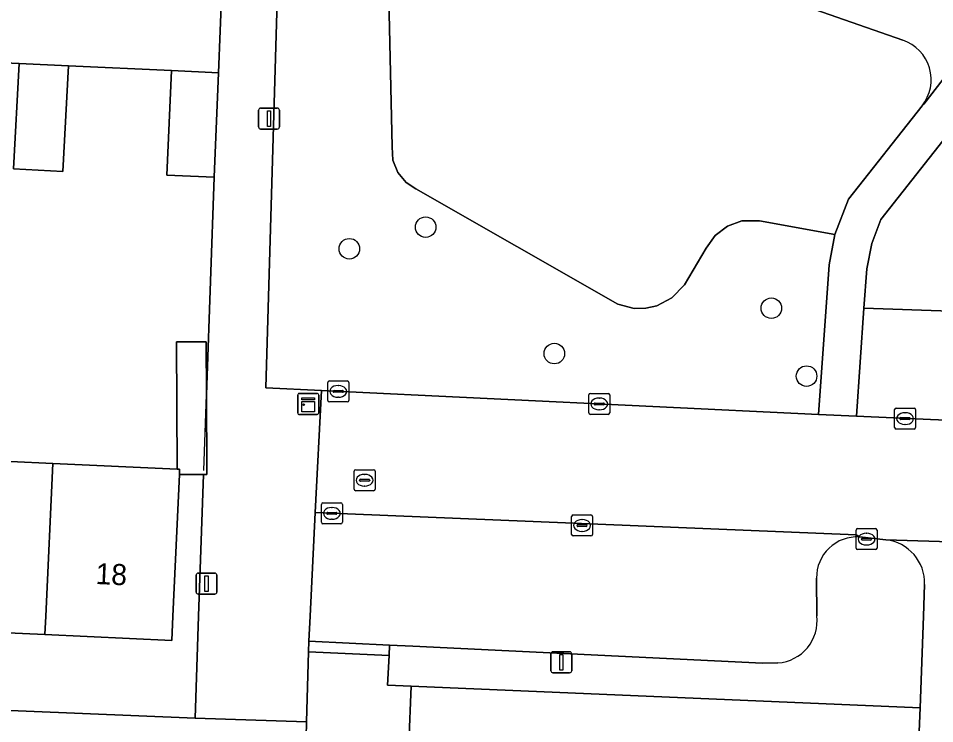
# Model space of a CAD drawing. Extents: x 161354 to 162026, y 386504 to 387460.
# Drawn here: x 161513.06 to 161556.7, y 386744.88 to 386778.44 of the extents above; entities that cross this region are included whole.
import ezdxf

# ---------------------------------------------------------------- set-up
doc = ezdxf.new("R2010")
doc.units = 0
for name, color, linetype in [('IMGEO_Boom', 7, 'Continuous'), ('IMGEO_Erf', 7, 'Continuous'), ('IMGEO_Groenvoorziening', 7, 'Continuous'), ('IMGEO_Kast', 7, 'Continuous'), ('IMGEO_Kolk', 7, 'Continuous'), ('IMGEO_Lichtmast', 7, 'Continuous'), ('IMGEO_Muur', 7, 'Continuous'), ('IMGEO_Pand', 7, 'Continuous'), ('IMGEO_Pand_nummerreeks', 7, 'Continuous'), ('IMGEO_Parkeervlak_open', 7, 'Continuous'), ('IMGEO_Rijbaan_lokaal_open', 7, 'Continuous'), ('IMGEO_Rioolput', 7, 'Continuous'), ('IMGEO_Voetpad_halfverhard', 7, 'Continuous'), ('IMGEO_Voetpad_open', 7, 'Continuous')]:
    doc.layers.add(name, color=color, linetype=linetype)

msp = doc.modelspace()

# ---------------------------------------------------------------- linework, layer by layer
at = {"layer": 'IMGEO_Boom'}
for centre in [(161532.454, 386768.506), (161528.823, 386767.477), (161548.919, 386764.649), (161538.585, 386762.488), (161550.598, 386761.418)]:
    msp.add_circle(centre, 0.489, dxfattribs=at)
at = {"layer": 'IMGEO_Erf'}
for points in [[(161508.639, 386757.539), (161514.692, 386757.261), (161520.627, 386756.988), (161520.597, 386763.043), (161522, 386763.049), (161522.012, 386760.509), (161522.029, 386760.987), (161522.378, 386770.878), (161520.133, 386770.976), (161520.351, 386775.954), (161515.447, 386776.175), (161515.182, 386771.152), (161512.83, 386771.276), (161513.094, 386776.299), (161505.693, 386776.634)], [(161500, 386746.032), (161521.471, 386745.146), (161521.642, 386750), (161521.879, 386756.736), (161520.727, 386756.73), (161520.419, 386750), (161520.365, 386748.834), (161514.318, 386749.112), (161508.264, 386749.39)], [(161553.534, 386686.819), (161556.007, 386745.625), (161531.769, 386746.655), (161531.657, 386743.931), (161534.086, 386743.832), (161533.827, 386737.476), (161531.398, 386737.577), (161531.302, 386735.23), (161533.731, 386735.129), (161533.572, 386731.252), (161533.414, 386727.375), (161530.986, 386727.476), (161530.794, 386722.78)]]:
    msp.add_lwpolyline(points, dxfattribs=at)
at = {"layer": 'IMGEO_Groenvoorziening'}
for points in [[(161563.825, 386781.163), (161554.126, 386768.876), (161553.698, 386767.729), (161553.462, 386766.528), (161553.33, 386764.651), (161601.034, 386762.993), (161604.02, 386762.88), (161604.645, 386780.086)], [(161555.183, 386777.409), (161550.995, 386778.857), (161549.625, 386779.157), (161530.69, 386780.102), (161530.853, 386772.328), (161530.895, 386771.698), (161531.129, 386771.111), (161531.534, 386770.625), (161531.995, 386770.322), (161541.604, 386764.838), (161542.393, 386764.638), (161542.936, 386764.646), (161543.467, 386764.767), (161544.186, 386765.146), (161544.778, 386765.765), (161545.819, 386767.505), (161546.239, 386768.11), (161546.825, 386768.557), (161547.521, 386768.8), (161548.358, 386768.8), (161551.95, 386768.161), (161552.592, 386769.838), (161556.099, 386774.279)]]:
    msp.add_lwpolyline(points, dxfattribs=at)
for points in [[(161551.168, 386759.592), (161551.67, 386766.718), (161551.95, 386768.161), (161548.358, 386768.8), (161547.521, 386768.8), (161546.825, 386768.557), (161546.239, 386768.11), (161545.819, 386767.505), (161544.778, 386765.765), (161544.186, 386765.146), (161543.467, 386764.767), (161542.936, 386764.646), (161542.393, 386764.638), (161541.604, 386764.838), (161531.995, 386770.322), (161531.534, 386770.625), (161531.129, 386771.111), (161530.895, 386771.698), (161530.853, 386772.328), (161530.69, 386780.102), (161525.41, 386780.366), (161524.849, 386760.852), (161527.49, 386760.726)], [(161604.02, 386762.88), (161601.034, 386762.993), (161553.33, 386764.651), (161552.967, 386759.506), (161556.507, 386759.356), (161601.982, 386757.432), (161603.78, 386757.356), (161603.924, 386757.35)]]:
    msp.add_lwpolyline(points, close=True, dxfattribs=at)
msp.add_arc((161554.529, 386775.519), 2, 321.7053, 70.9191, dxfattribs=at)
at = {"layer": 'IMGEO_Kast'}
for p, q in [((161526.362, 386759.665), (161526.362, 386760.506)), ((161526.362, 386760.506), (161526.362, 386759.665)), ((161526.437, 386760.59), (161527.278, 386760.59)), ((161527.278, 386760.59), (161526.437, 386760.59)), ((161527.362, 386760.515), (161527.362, 386759.674)), ((161527.362, 386759.674), (161527.362, 386760.515)), ((161527.287, 386759.59), (161526.446, 386759.59)), ((161526.446, 386759.59), (161527.287, 386759.59))]:
    msp.add_line(p, q, dxfattribs=at)
for points in [[(161526.557, 386760.38), (161527.157, 386760.38), (161527.157, 386760.295), (161526.557, 386760.295), (161526.557, 386760.38)], [(161526.557, 386760.205), (161527.157, 386760.205), (161527.157, 386759.716), (161526.557, 386759.716), (161526.557, 386760.205)]]:
    msp.add_lwpolyline(points, dxfattribs=at)
msp.add_circle((161526.641, 386760.054), 0.0377, dxfattribs=at)
for centre, start, end in [((161526.44, 386760.512), 92.4484, 184.2845), ((161526.44, 386760.512), 92.4484, 184.2845), ((161527.284, 386760.512), 2.4484, 94.2845), ((161527.284, 386760.512), 2.4484, 94.2845), ((161526.44, 386759.668), 182.4484, 274.2845), ((161526.44, 386759.668), 182.4484, 274.2845), ((161527.284, 386759.668), 272.4484, 4.2845), ((161527.284, 386759.668), 272.4484, 4.2845)]:
    msp.add_arc(centre, 0.0779, start, end, dxfattribs=at)
at = {"layer": 'IMGEO_Kolk'}
for p, q in [((161527.794, 386760.262), (161527.794, 386761.114)), ((161527.869, 386761.188), (161528.721, 386761.188)), ((161528.795, 386761.114), (161528.795, 386760.262)), ((161528.053, 386760.682), (161528.053, 386760.694)), ((161528.491, 386760.645), (161528.093, 386760.645)), ((161528.096, 386760.731), (161528.494, 386760.731)), ((161528.282, 386760.968), (161528.307, 386760.968)), ((161528.537, 386760.694), (161528.537, 386760.682)), ((161528.305, 386760.408), (161528.28, 386760.408)), ((161540.224, 386759.667), (161540.224, 386760.519)), ((161540.299, 386760.593), (161541.151, 386760.593)), ((161540.712, 386760.373), (161540.737, 386760.373)), ((161541.225, 386760.519), (161541.225, 386759.667)), ((161528.721, 386760.188), (161527.869, 386760.188)), ((161540.483, 386760.087), (161540.483, 386760.099)), ((161540.921, 386760.05), (161540.523, 386760.05)), ((161540.526, 386760.136), (161540.924, 386760.136)), ((161540.735, 386759.813), (161540.71, 386759.813)), ((161540.967, 386760.099), (161540.967, 386760.087)), ((161554.787, 386758.97), (161554.787, 386759.822)), ((161554.862, 386759.896), (161555.714, 386759.896)), ((161555.788, 386759.822), (161555.788, 386758.97)), ((161541.151, 386759.593), (161540.299, 386759.593)), ((161555.046, 386759.39), (161555.046, 386759.402)), ((161555.484, 386759.353), (161555.086, 386759.353)), ((161555.089, 386759.439), (161555.487, 386759.439)), ((161555.275, 386759.676), (161555.3, 386759.676)), ((161555.53, 386759.402), (161555.53, 386759.39)), ((161555.714, 386758.896), (161554.862, 386758.896)), ((161555.298, 386759.116), (161555.273, 386759.116)), ((161527.488, 386754.459), (161527.488, 386755.311)), ((161527.563, 386755.385), (161528.415, 386755.385)), ((161527.976, 386755.165), (161528.001, 386755.165)), ((161528.489, 386755.311), (161528.489, 386754.459)), ((161527.747, 386754.879), (161527.747, 386754.891)), ((161528.185, 386754.842), (161527.787, 386754.842)), ((161527.79, 386754.928), (161528.188, 386754.928)), ((161527.999, 386754.605), (161527.974, 386754.605)), ((161528.231, 386754.891), (161528.231, 386754.879)), ((161539.403, 386753.883), (161539.403, 386754.735)), ((161539.478, 386754.809), (161540.33, 386754.809)), ((161539.891, 386754.589), (161539.916, 386754.589)), ((161540.404, 386754.735), (161540.404, 386753.883)), ((161528.415, 386754.385), (161527.563, 386754.385)), ((161539.662, 386754.303), (161539.662, 386754.315)), ((161540.1, 386754.266), (161539.702, 386754.266)), ((161539.705, 386754.352), (161540.103, 386754.352)), ((161540.146, 386754.315), (161540.146, 386754.303)), ((161553.027, 386754.159), (161553.879, 386754.159)), ((161540.33, 386753.809), (161539.478, 386753.809)), ((161539.914, 386754.029), (161539.889, 386754.029)), ((161552.952, 386753.233), (161552.952, 386754.085)), ((161553.211, 386753.653), (161553.211, 386753.665)), ((161553.254, 386753.702), (161553.652, 386753.702)), ((161553.44, 386753.939), (161553.465, 386753.939)), ((161553.695, 386753.665), (161553.695, 386753.653)), ((161553.953, 386754.085), (161553.953, 386753.233)), ((161553.649, 386753.616), (161553.251, 386753.616)), ((161553.463, 386753.379), (161553.438, 386753.379)), ((161553.879, 386753.159), (161553.027, 386753.159))]:
    msp.add_line(p, q, dxfattribs=at)
for points in [[(161527.794, 386760.262), (161527.794, 386761.114)], [(161527.869, 386761.188), (161528.721, 386761.188)], [(161528.795, 386761.114), (161528.795, 386760.262)], [(161540.224, 386759.667), (161540.224, 386760.519)], [(161540.299, 386760.593), (161541.151, 386760.593)], [(161541.225, 386760.519), (161541.225, 386759.667)], [(161528.721, 386760.188), (161527.869, 386760.188)], [(161554.787, 386758.97), (161554.787, 386759.822)], [(161554.862, 386759.896), (161555.714, 386759.896)], [(161555.788, 386759.822), (161555.788, 386758.97)], [(161541.151, 386759.593), (161540.299, 386759.593)], [(161555.714, 386758.896), (161554.862, 386758.896)], [(161527.488, 386754.459), (161527.488, 386755.311)], [(161527.563, 386755.385), (161528.415, 386755.385)], [(161528.489, 386755.311), (161528.489, 386754.459)], [(161539.403, 386753.883), (161539.403, 386754.735)], [(161539.478, 386754.809), (161540.33, 386754.809)], [(161540.404, 386754.735), (161540.404, 386753.883)], [(161528.415, 386754.385), (161527.563, 386754.385)], [(161553.027, 386754.159), (161553.879, 386754.159)], [(161540.33, 386753.809), (161539.478, 386753.809)], [(161552.952, 386753.233), (161552.952, 386754.085)], [(161553.953, 386754.085), (161553.953, 386753.233)], [(161553.879, 386753.159), (161553.027, 386753.159)]]:
    msp.add_lwpolyline(points, dxfattribs=at)
for centre, radius, start, end in [((161527.871, 386761.112), 0.0765, 91.552, 178.448), ((161527.871, 386761.112), 0.0765, 91.552, 178.448), ((161528.719, 386761.112), 0.0765, 1.552, 88.448), ((161528.719, 386761.112), 0.0765, 1.552, 88.448), ((161528.093, 386760.691), 0.0403, 85.8775, 175.7526), ((161528.09, 386760.681), 0.0366, 178.938, 274.7102), ((161528.494, 386760.688), 0.043, 264.8664, 352.4533), ((161528.498, 386760.693), 0.0386, 1.7309, 96.639), ((161527.871, 386760.264), 0.0765, 181.552, 268.448), ((161527.871, 386760.264), 0.0765, 181.552, 268.448), ((161528.719, 386760.264), 0.0765, 271.552, 358.448), ((161528.719, 386760.264), 0.0765, 271.552, 358.448), ((161540.301, 386760.517), 0.0765, 91.552, 178.448), ((161540.301, 386760.517), 0.0765, 91.552, 178.448), ((161541.149, 386760.517), 0.0765, 1.552, 88.448), ((161541.149, 386760.517), 0.0765, 1.552, 88.448), ((161540.523, 386760.096), 0.0403, 85.8775, 175.7526), ((161540.52, 386760.086), 0.0366, 178.938, 274.7102), ((161540.924, 386760.093), 0.043, 264.8664, 352.4533), ((161540.928, 386760.098), 0.0386, 1.7309, 96.639), ((161554.864, 386759.82), 0.0765, 91.552, 178.448), ((161554.864, 386759.82), 0.0765, 91.552, 178.448), ((161555.712, 386759.82), 0.0765, 1.552, 88.448), ((161555.712, 386759.82), 0.0765, 1.552, 88.448), ((161540.301, 386759.669), 0.0765, 181.552, 268.448), ((161540.301, 386759.669), 0.0765, 181.552, 268.448), ((161541.149, 386759.669), 0.0765, 271.552, 358.448), ((161541.149, 386759.669), 0.0765, 271.552, 358.448), ((161555.086, 386759.399), 0.0403, 85.8775, 175.7526), ((161555.083, 386759.389), 0.0366, 178.938, 274.7102), ((161555.487, 386759.396), 0.043, 264.8664, 352.4533), ((161555.491, 386759.401), 0.0386, 1.7309, 96.639), ((161554.864, 386758.972), 0.0765, 181.552, 268.448), ((161554.864, 386758.972), 0.0765, 181.552, 268.448), ((161555.712, 386758.972), 0.0765, 271.552, 358.448), ((161555.712, 386758.972), 0.0765, 271.552, 358.448), ((161527.565, 386755.309), 0.0765, 91.552, 178.448), ((161527.565, 386755.309), 0.0765, 91.552, 178.448), ((161528.413, 386755.309), 0.0765, 1.552, 88.448), ((161528.413, 386755.309), 0.0765, 1.552, 88.448), ((161527.787, 386754.888), 0.0403, 85.8775, 175.7526), ((161527.784, 386754.878), 0.0366, 178.938, 274.7102), ((161528.188, 386754.885), 0.043, 264.8664, 352.4533), ((161528.192, 386754.89), 0.0386, 1.7309, 96.639), ((161539.48, 386754.733), 0.0765, 91.552, 178.448), ((161539.48, 386754.733), 0.0765, 91.552, 178.448), ((161540.328, 386754.733), 0.0765, 1.552, 88.448), ((161540.328, 386754.733), 0.0765, 1.552, 88.448), ((161527.565, 386754.461), 0.0765, 181.552, 268.448), ((161527.565, 386754.461), 0.0765, 181.552, 268.448), ((161528.413, 386754.461), 0.0765, 271.552, 358.448), ((161528.413, 386754.461), 0.0765, 271.552, 358.448), ((161539.702, 386754.312), 0.0403, 85.8775, 175.7526), ((161539.699, 386754.302), 0.0366, 178.938, 274.7102), ((161540.103, 386754.309), 0.043, 264.8664, 352.4533), ((161540.107, 386754.314), 0.0386, 1.7309, 96.639), ((161553.029, 386754.083), 0.0765, 91.552, 178.448), ((161553.029, 386754.083), 0.0765, 91.552, 178.448), ((161553.877, 386754.083), 0.0765, 1.552, 88.448), ((161553.877, 386754.083), 0.0765, 1.552, 88.448), ((161539.48, 386753.885), 0.0765, 181.552, 268.448), ((161539.48, 386753.885), 0.0765, 181.552, 268.448), ((161540.328, 386753.885), 0.0765, 271.552, 358.448), ((161540.328, 386753.885), 0.0765, 271.552, 358.448), ((161553.251, 386753.662), 0.0403, 85.8775, 175.7526), ((161553.656, 386753.664), 0.0386, 1.7309, 96.639), ((161553.029, 386753.235), 0.0765, 181.552, 268.448), ((161553.029, 386753.235), 0.0765, 181.552, 268.448), ((161553.248, 386753.652), 0.0366, 178.938, 274.7102), ((161553.652, 386753.659), 0.043, 264.8664, 352.4533), ((161553.877, 386753.235), 0.0765, 271.552, 358.448), ((161553.877, 386753.235), 0.0765, 271.552, 358.448)]:
    msp.add_arc(centre, radius, start, end, dxfattribs=at)
for centre, major_axis, ratio, start_param, end_param in [((161528.281, 386760.688), (-0.387, 0.002), 0.722429, 4.712389, 7.853982), ((161528.306, 386760.688), (-0.39, 0.002), 0.717154, 1.570796, 4.712389), ((161540.711, 386760.093), (-0.387, 0.002), 0.722429, 4.712389, 7.853982), ((161540.736, 386760.093), (-0.39, 0.002), 0.717154, 1.570796, 4.712389), ((161555.274, 386759.396), (-0.387, 0.002), 0.722429, 4.712389, 7.853982), ((161555.299, 386759.396), (-0.39, 0.002), 0.717154, 1.570796, 4.712389), ((161527.975, 386754.885), (-0.387, 0.002), 0.722429, 4.712389, 7.853982), ((161528, 386754.885), (-0.39, 0.002), 0.717154, 1.570796, 4.712389), ((161539.89, 386754.309), (-0.387, 0.002), 0.722429, 4.712389, 7.853982), ((161539.915, 386754.309), (-0.39, 0.002), 0.717154, 1.570796, 4.712389), ((161553.439, 386753.659), (-0.387, 0.002), 0.722429, 4.712389, 7.853982), ((161553.464, 386753.659), (-0.39, 0.002), 0.717154, 1.570796, 4.712389)]:
    msp.add_ellipse(centre, major_axis=major_axis, ratio=ratio, start_param=start_param, end_param=end_param, dxfattribs=at)
at = {"layer": 'IMGEO_Lichtmast'}
for p, q in [((161524.597, 386774.173), (161525.387, 386774.173)), ((161525.387, 386774.173), (161524.597, 386774.173)), ((161524.497, 386773.273), (161524.497, 386774.073)), ((161524.497, 386774.073), (161524.497, 386773.273)), ((161525.487, 386774.073), (161525.487, 386773.273)), ((161525.487, 386773.273), (161525.487, 386774.073)), ((161525.387, 386773.173), (161524.597, 386773.173)), ((161524.597, 386773.173), (161525.387, 386773.173)), ((161521.524, 386751.141), (161521.524, 386751.941)), ((161521.524, 386751.941), (161521.524, 386751.141)), ((161521.624, 386752.041), (161522.414, 386752.041)), ((161522.414, 386752.041), (161521.624, 386752.041)), ((161522.514, 386751.941), (161522.514, 386751.141)), ((161522.514, 386751.141), (161522.514, 386751.941)), ((161522.414, 386751.041), (161521.624, 386751.041)), ((161521.624, 386751.041), (161522.414, 386751.041)), ((161538.42, 386747.398), (161538.42, 386748.198)), ((161538.42, 386748.198), (161538.42, 386747.398)), ((161538.52, 386748.298), (161539.31, 386748.298)), ((161539.31, 386748.298), (161538.52, 386748.298)), ((161539.41, 386748.198), (161539.41, 386747.398)), ((161539.41, 386747.398), (161539.41, 386748.198)), ((161539.31, 386747.298), (161538.52, 386747.298)), ((161538.52, 386747.298), (161539.31, 386747.298))]:
    msp.add_line(p, q, dxfattribs=at)
for points in [[(161524.917, 386774.048), (161525.067, 386774.048), (161525.067, 386773.298), (161524.917, 386773.298), (161524.917, 386774.048)], [(161521.944, 386751.916), (161522.094, 386751.916), (161522.094, 386751.166), (161521.944, 386751.166), (161521.944, 386751.916)], [(161538.84, 386748.173), (161538.99, 386748.173), (161538.99, 386747.423), (161538.84, 386747.423), (161538.84, 386748.173)]]:
    msp.add_lwpolyline(points, dxfattribs=at)
for centre, start, end in [((161524.597, 386774.073), 90, 180), ((161524.597, 386774.073), 90, 180), ((161525.387, 386774.073), 0, 90), ((161525.387, 386774.073), 360, 90), ((161524.597, 386773.273), 180, 270), ((161524.597, 386773.273), 180, 270), ((161525.387, 386773.273), 270, 0), ((161525.387, 386773.273), 270, 0), ((161521.624, 386751.941), 90, 180), ((161521.624, 386751.941), 90, 180), ((161522.414, 386751.941), 0, 90), ((161522.414, 386751.941), 360, 90), ((161521.624, 386751.141), 180, 270), ((161521.624, 386751.141), 180, 270), ((161522.414, 386751.141), 270, 0), ((161522.414, 386751.141), 270, 0), ((161538.52, 386748.198), 90, 180), ((161538.52, 386748.198), 90, 180), ((161539.31, 386748.198), 0, 90), ((161539.31, 386748.198), 360, 90), ((161538.52, 386747.398), 180, 270), ((161538.52, 386747.398), 180, 270), ((161539.31, 386747.398), 270, 0), ((161539.31, 386747.398), 270, 0)]:
    msp.add_arc(centre, 0.1, start, end, dxfattribs=at)
at = {"layer": 'IMGEO_Muur'}
for points in [[(161522.029, 386760.987), (161522.378, 386770.878)], [(161521.886, 386756.93), (161522.029, 386760.987)]]:
    msp.add_lwpolyline(points, dxfattribs=at)
at = {"layer": 'IMGEO_Pand'}
for points in [[(161512.83, 386771.276), (161515.182, 386771.152), (161515.447, 386776.175), (161513.094, 386776.299)], [(161522.596, 386775.856), (161520.351, 386775.954), (161520.133, 386770.976), (161522.378, 386770.878)], [(161522.012, 386760.509), (161522, 386763.049), (161520.597, 386763.043), (161520.627, 386756.988), (161520.739, 386756.983), (161520.727, 386756.73), (161521.879, 386756.736), (161522.03, 386756.737), (161522.029, 386756.995)], [(161514.359, 386750), (161514.692, 386757.261), (161508.639, 386757.539), (161508.292, 386750), (161508.264, 386749.39), (161514.318, 386749.112)], [(161520.727, 386756.73), (161520.739, 386756.983), (161520.627, 386756.988), (161514.692, 386757.261), (161514.359, 386750), (161514.318, 386749.112), (161520.365, 386748.834), (161520.419, 386750)]]:
    msp.add_lwpolyline(points, close=True, dxfattribs=at)
at = {"layer": 'IMGEO_Parkeervlak_open'}
for points in [[(161553.118, 386753.76), (161552.954, 386753.862), (161527.2, 386754.924), (161526.955, 386750), (161526.895, 386748.801), (161530.737, 386748.616), (161531.847, 386748.562), (161548.492, 386747.759), (161549.232, 386747.77)], [(161551.08, 386750.01), (161551.071, 386751.807)]]:
    msp.add_lwpolyline(points, dxfattribs=at)
for centre, radius, start, end in [((161553.001, 386751.834), 1.93, 86.5183, 180.7893), ((161549.097, 386749.764), 1.998, 273.8779, 7.0769)]:
    msp.add_arc(centre, radius, start, end, dxfattribs=at)
at = {"layer": 'IMGEO_Rijbaan_lokaal_open'}
for points in [[(161458.855, 386778.7), (161465.292, 386778.434), (161467.221, 386778.363), (161469.896, 386778.264), (161473.691, 386778.071), (161477.198, 386777.893), (161479.28, 386777.824), (161481.772, 386777.742), (161489.183, 386777.348), (161491.34, 386777.276), (161493.687, 386777.198), (161500, 386776.886), (161501.218, 386776.826), (161503.399, 386776.732), (161505.693, 386776.634), (161513.094, 386776.299), (161515.447, 386776.175), (161520.351, 386775.954), (161522.596, 386775.856), (161522.82, 386781.869)], [(161608.872, 386757.14), (161603.924, 386757.35), (161603.78, 386757.356), (161601.982, 386757.432), (161556.507, 386759.356), (161552.967, 386759.506), (161551.168, 386759.592), (161527.49, 386760.726), (161527.2, 386754.924), (161552.954, 386753.862), (161553.118, 386753.76), (161554.379, 386753.626), (161566.101, 386753.258), (161608.608, 386751.618)], [(161566.101, 386753.258), (161554.379, 386753.626)], [(161556.221, 386751.504), (161556.166, 386750), (161556.007, 386745.625), (161553.534, 386686.819), (161552.686, 386666.678), (161552.424, 386660.44)]]:
    msp.add_lwpolyline(points, dxfattribs=at)
msp.add_lwpolyline([(161530.636, 386718.903), (161530.794, 386722.78), (161530.986, 386727.476), (161531.144, 386731.353), (161531.302, 386735.23), (161531.398, 386737.577), (161531.657, 386743.931), (161531.769, 386746.655), (161530.64, 386746.711), (161530.713, 386748.117), (161526.871, 386748.302), (161526.786, 386744.962), (161526.711, 386742.045), (161524.41, 386687.933), (161529.439, 386687.685), (161529.461, 386690.128), (161529.619, 386694.005), (161529.778, 386697.882), (161529.97, 386702.578), (161530.128, 386706.455), (161530.286, 386710.332), (161530.478, 386715.026)], close=True, dxfattribs=at)
msp.add_arc((161554.147, 386751.564), 2.075, 358.3456, 83.5736, dxfattribs=at)
at = {"layer": 'IMGEO_Rioolput'}
for p, q in [((161529.048, 386756.036), (161529.048, 386756.888)), ((161529.123, 386756.962), (161529.975, 386756.962)), ((161529.536, 386756.742), (161529.561, 386756.742)), ((161530.049, 386756.888), (161530.049, 386756.036)), ((161529.307, 386756.456), (161529.307, 386756.468)), ((161529.745, 386756.419), (161529.347, 386756.419)), ((161529.35, 386756.505), (161529.748, 386756.505)), ((161529.791, 386756.468), (161529.791, 386756.456)), ((161529.975, 386755.962), (161529.123, 386755.962)), ((161529.559, 386756.182), (161529.534, 386756.182))]:
    msp.add_line(p, q, dxfattribs=at)
for points in [[(161529.048, 386756.036), (161529.048, 386756.888)], [(161529.123, 386756.962), (161529.975, 386756.962)], [(161530.049, 386756.888), (161530.049, 386756.036)], [(161529.975, 386755.962), (161529.123, 386755.962)]]:
    msp.add_lwpolyline(points, dxfattribs=at)
for centre, radius, start, end in [((161529.125, 386756.886), 0.0765, 91.552, 178.448), ((161529.125, 386756.886), 0.0765, 91.552, 178.448), ((161529.973, 386756.886), 0.0765, 1.552, 88.448), ((161529.973, 386756.886), 0.0765, 1.552, 88.448), ((161529.347, 386756.465), 0.0403, 85.8775, 175.7526), ((161529.344, 386756.455), 0.0366, 178.938, 274.7102), ((161529.748, 386756.462), 0.043, 264.8664, 352.4533), ((161529.752, 386756.467), 0.0386, 1.7309, 96.639), ((161529.125, 386756.038), 0.0765, 181.552, 268.448), ((161529.125, 386756.038), 0.0765, 181.552, 268.448), ((161529.973, 386756.038), 0.0765, 271.552, 358.448), ((161529.973, 386756.038), 0.0765, 271.552, 358.448)]:
    msp.add_arc(centre, radius, start, end, dxfattribs=at)
for centre, major_axis, ratio, start_param, end_param in [((161529.535, 386756.462), (-0.387, 0.002), 0.722429, 4.712389, 7.853982), ((161529.56, 386756.462), (-0.39, 0.002), 0.717154, 1.570796, 4.712389)]:
    msp.add_ellipse(centre, major_axis=major_axis, ratio=ratio, start_param=start_param, end_param=end_param, dxfattribs=at)
at = {"layer": 'IMGEO_Voetpad_halfverhard'}
for points in [[(161551.546, 386780.571), (161550.677, 386780.757), (161549.769, 386780.952), (161548.203, 386781.039), (161542.198, 386781.366), (161541.003, 386781.39), (161537.722, 386781.554), (161534.276, 386781.726), (161530.894, 386781.895), (161530.652, 386781.907), (161525.461, 386782.166), (161525.41, 386780.366), (161530.69, 386780.102), (161549.625, 386779.157), (161550.995, 386778.857), (161555.183, 386777.409)], [(161562.4, 386782.262), (161561.778, 386781.49), (161560.855, 386780.343), (161559.802, 386779.034), (161556.177, 386774.358), (161556.099, 386774.279), (161552.592, 386769.838), (161551.95, 386768.161), (161551.67, 386766.718), (161551.168, 386759.592), (161552.967, 386759.506), (161553.33, 386764.651), (161553.462, 386766.528), (161553.698, 386767.729), (161554.126, 386768.876), (161563.825, 386781.163)], [(161556.099, 386774.279), (161556.177, 386774.358), (161559.802, 386779.034), (161559.163, 386778.617)]]:
    msp.add_lwpolyline(points, dxfattribs=at)
msp.add_arc((161554.529, 386775.519), 2, 321.7053, 70.9191, dxfattribs=at)
at = {"layer": 'IMGEO_Voetpad_open'}
for points in [[(161522.82, 386781.869), (161522.596, 386775.856), (161522.378, 386770.878), (161522.029, 386760.987), (161522.012, 386760.509), (161522.029, 386756.995), (161522.03, 386756.737), (161521.879, 386756.736), (161521.642, 386750), (161521.471, 386745.146), (161526.786, 386744.962), (161526.871, 386748.302), (161526.895, 386748.801), (161526.955, 386750), (161527.2, 386754.924), (161527.49, 386760.726), (161524.849, 386760.852), (161525.41, 386780.366)], [(161554.379, 386753.626), (161553.118, 386753.76)], [(161549.232, 386747.77), (161548.492, 386747.759), (161531.847, 386748.562), (161530.737, 386748.616), (161530.713, 386748.117), (161530.64, 386746.711), (161531.769, 386746.655), (161556.007, 386745.625), (161556.166, 386750), (161556.221, 386751.504)], [(161551.071, 386751.807), (161551.08, 386750.01)]]:
    msp.add_lwpolyline(points, dxfattribs=at)
for points in [[(161530.737, 386748.616), (161526.895, 386748.801), (161526.871, 386748.302), (161530.713, 386748.117)], [(161526.786, 386744.962), (161521.471, 386745.146), (161500, 386746.032), (161457.697, 386747.778), (161457.628, 386744.231), (161457.951, 386744.227), (161461.324, 386744.185), (161463.187, 386744.162), (161489.514, 386743.133), (161495.194, 386742.911), (161498.722, 386743.053), (161500, 386743.01), (161521.337, 386742.294), (161522.622, 386742.251), (161525, 386742.154), (161526.711, 386742.045)]]:
    msp.add_lwpolyline(points, close=True, dxfattribs=at)
for centre, radius, start, end in [((161553.001, 386751.834), 1.93, 86.5183, 180.7893), ((161554.147, 386751.564), 2.075, 358.3456, 83.5736), ((161549.097, 386749.764), 1.998, 273.8779, 7.0769)]:
    msp.add_arc(centre, radius, start, end, dxfattribs=at)

# ---------------------------------------------------------------- texts
at = {"layer": 'IMGEO_Pand_nummerreeks'}
msp.add_text('18', height=1, rotation=357.3701, dxfattribs=at).set_placement((161516.723, 386751.525))

doc.saveas('drawing.dxf')
